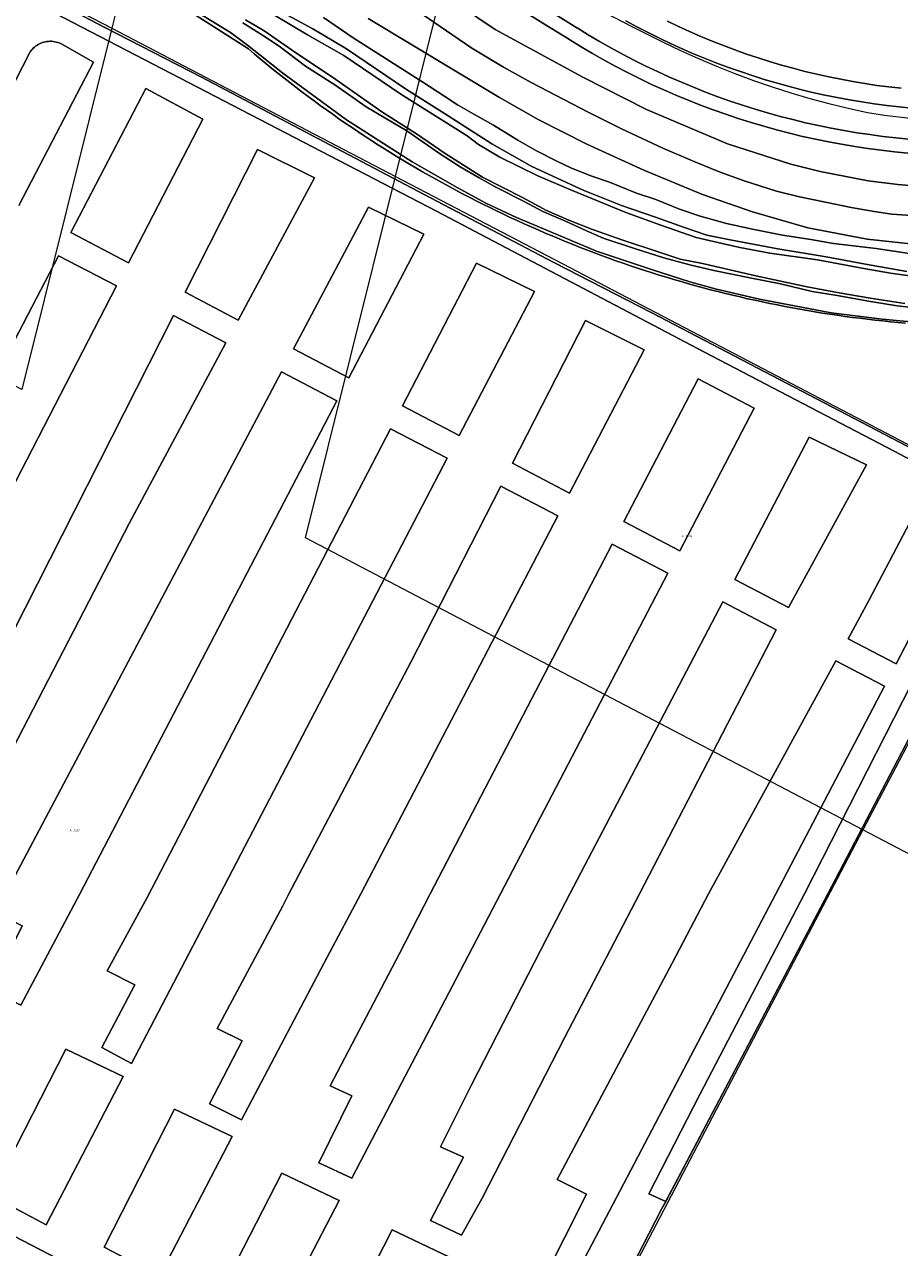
# Model space of a CAD drawing. Header units: metres. Extents: x 250001 to 257773, y 598992 to 609118.
# Tile 590 of 656: x 253006 to 253147, y 606443 to 606640. Entities that reach past the tile are written whole.
import ezdxf
from ezdxf.enums import TextEntityAlignment as Align
from ezdxf.lldxf.tags import DXFTag

# ---------------------------------------------------------------- set-up
doc = ezdxf.new("R2010")
doc.units = ezdxf.units.M
for name, color, linetype, lineweight in [('B-WE-GR-GRAS-GV', 252, 'Continuous', 13), ('B-WE-IE-TERREINAFSCHEIDING_KUNSTMATIG_HEKWERK-G', 252, 'IE-TERREINAFSCHEIDING-KUNSTMATIG', 18), ('B-WE-KG-GRENS_PERCEEL-G', 150, 'KG-PERCEEL', 18), ('B-WE-KG-GRENS_PERCEEL-S', 150, 'Continuous', 25), ('B-WE-OG-WATER-GV', 252, 'Continuous', 18), ('B-WE-OG-WATER_SLOOT-GV', 252, 'Continuous', 18), ('B-WE-VH-ONVERHARD-GV', 252, 'Continuous', 18), ('B-WE-VH-VERHARDING_GESLOTEN-GV', 252, 'Continuous', 18), ('B-WE-VH-VERHARDING_OPEN-GV', 252, 'Continuous', 18), ('X-XX-AL-REFERENTIE-G', 7, 'Continuous', 18)]:
    doc.layers.add(name, color=color, linetype=linetype, lineweight=lineweight)
doc.styles.add('NLCS-ISO', font='NLCS-ISO.ttf')
doc.styles.get("Standard").update_dxf_attribs({"font": 'NLCS-ISO.ttf'})
doc.linetypes.add('IE-TERREINAFSCHEIDING-KUNSTMATIG', pattern='A,4,[82,NLCS.shx,S=0.75,R=90,X=0,Y=0],4,-2', length=10)
tags = doc.linetypes.add('KG-PERCEEL', pattern='A,5.5,-2,["P",Standard,S=1.8,R=0,X=-0.5,Y=-0.9],-2,5.5,-2,[5,NLCS.SHX,S=0.75,R=0,X=0,Y=0],-2', length=19).pattern_tags.tags
tags[6] = DXFTag(74, 10)

# ---------------------------------------------------------------- blocks, each defined once
blk = doc.blocks.new('SKG-PERCEELNUMMER-SO')
at = {"style": 'NLCS-ISO', "oblique": 10, "flags": 1}
blk.add_attdef('GEMEENTECODE', text='', height=1.8, dxfattribs=at).set_placement((0, 2.55), align=Align.MIDDLE_CENTER)
at = {"style": 'NLCS-ISO', "oblique": 10}
blk.add_attdef('SECTIE', text='', height=1.8, dxfattribs=at).set_placement((-0.5, 0), align=Align.MIDDLE_RIGHT)
blk.add_attdef('PERCEELNUMMER', text='', height=1.8, dxfattribs=at).set_placement((0.5, 0), align=Align.MIDDLE_LEFT)
blk = doc.blocks.new('BS2021-132-Xref-KAD-20210617')
at = {"layer": 'B-WE-KG-GRENS_PERCEEL-G', "flags": 128}
for points in [[(253030.989, 606683.304), (253019.977, 606639.116)], [(253065.568, 606615.29), (253075.497, 606655.129)], [(253075.497, 606655.129), (253080.099, 606652.326), (253084.741, 606649.59), (253089.422, 606646.921), (253094.142, 606644.321), (253098.898, 606641.789), (253103.691, 606639.327), (253108.519, 606636.934)], [(252987.66, 606653.082), (252992.848, 606651.393), (252997.925, 606649.771), (253002.525, 606647.785), (253007.62, 606645.581), (253019.977, 606639.116)], [(253019.977, 606639.116), (253005.51, 606581.06), (252961.89, 606603.894)], [(253019.977, 606639.116), (253048.937, 606623.966), (253065.568, 606615.29)], [(253108.519, 606636.934), (253111.38, 606635.558), (253114.273, 606634.25), (253117.195, 606633.008), (253120.146, 606631.835), (253123.122, 606630.731), (253126.124, 606629.696), (253129.149, 606628.731), (253132.195, 606627.837), (253135.261, 606627.013), (253138.346, 606626.261), (253141.447, 606625.581)], [(253141.447, 606625.581), (253144.189, 606625.151), (253146.941, 606624.798), (253149.703, 606624.524), (253152.471, 606624.327), (253155.243, 606624.21), (253158.018, 606624.17), (253160.793, 606624.209), (253163.566, 606624.327), (253166.334, 606624.523), (253169.095, 606624.797), (253171.848, 606625.15), (253174.59, 606625.58), (253177.318, 606626.087)], [(253140.718, 606510.27), (253051.09, 606557.19), (253065.568, 606615.29)], [(253065.568, 606615.29), (253093.58, 606600.677), (253136.08, 606578.446), (253167.764, 606561.86), (253145.95, 606520.255), (253140.718, 606510.27)], [(253140.718, 606510.27), (253123.152, 606476.741), (253102.082, 606436.519), (253082.956, 606399.991), (253024.655, 606430.489), (252984.916, 606451.298), (252944.896, 606472.247), (252915.59, 606487.61), (252928.439, 606525.948), (252941.559, 606565.003), (252961.89, 606603.894)], [(253187.639, 606485.707), (253140.718, 606510.27)]]:
    blk.add_lwpolyline(points, dxfattribs=at)
at = {"layer": 'B-WE-KG-GRENS_PERCEEL-S', "xscale": 0.2, "yscale": 0.2, "zscale": 0.2}
for p, values in [((253111.993, 606557.51), {'PERCEELNUMMER': '3524', 'SECTIE': 'A'}), ((253013.59, 606510.194), {'PERCEELNUMMER': '3521', 'SECTIE': 'A'})]:
    blk.add_blockref('SKG-PERCEELNUMMER-SO', p, dxfattribs=at).add_auto_attribs(values)
blk = doc.blocks.new('BS2021-132-Xref-BGT-GRIJS-20210617-aangepast')
at = {"layer": 'B-WE-GR-GRAS-GV', "flags": 128}
for points in [[(253109.304, 606640.233), (253111.076, 606639.387), (253112.863, 606638.573), (253114.663, 606637.79), (253116.477, 606637.038), (253118.303, 606636.318), (253120.142, 606635.631), (253121.993, 606634.975), (253123.855, 606634.352), (253125.727, 606633.761), (253127.609, 606633.203), (253129.501, 606632.678), (253131.402, 606632.186), (253133.311, 606631.728), (253135.228, 606631.303), (253137.151, 606630.911), (253139.082, 606630.553), (253141.018, 606630.228), (253142.96, 606629.938), (253144.906, 606629.681), (253146.857, 606629.459)], [(253146.857, 606629.459), (253144.906, 606629.681), (253142.96, 606629.938), (253141.018, 606630.228), (253139.082, 606630.553), (253137.151, 606630.911), (253135.228, 606631.303), (253133.311, 606631.728), (253131.402, 606632.186), (253129.501, 606632.678), (253127.609, 606633.203), (253125.727, 606633.761), (253123.855, 606634.352), (253121.993, 606634.975), (253120.142, 606635.631), (253118.303, 606636.318), (253116.477, 606637.038), (253114.663, 606637.79), (253112.863, 606638.573), (253111.076, 606639.387), (253109.304, 606640.233)], [(253102.626, 606640.329), (253104.397, 606639.367), (253106.185, 606638.436), (253107.989, 606637.537), (253109.808, 606636.669), (253111.642, 606635.832), (253113.491, 606635.028), (253115.353, 606634.257), (253117.228, 606633.518), (253119.116, 606632.812), (253121.016, 606632.139), (253122.927, 606631.499), (253124.849, 606630.892), (253126.782, 606630.32), (253128.724, 606629.781), (253130.676, 606629.276), (253132.636, 606628.805), (253134.603, 606628.368), (253136.578, 606627.966), (253138.56, 606627.598), (253140.548, 606627.266), (253142.542, 606626.967), (253144.54, 606626.704), (253146.543, 606626.475), (253148.549, 606626.282)], [(253149.293, 606608.971), (253145.343, 606609.251), (253142.504, 606609.685), (253138.816, 606610.328), (253134.719, 606611.139), (253130.511, 606612.01), (253126.804, 606612.95), (253121.632, 606614.608), (253117.779, 606615.97), (253113.687, 606617.626), (253108.57, 606619.832), (253101.908, 606622.959), (253096.535, 606625.648), (253092.61, 606627.682), (253087.409, 606630.389), (253082.916, 606632.838), (253077.867, 606635.923), (253072.75, 606639.382), (253069.844, 606641.382)], [(253061.192, 606640.687), (253082.283, 606627.968), (253088.505, 606624.424), (253096.34, 606620.467), (253105.494, 606616.307), (253114.935, 606612.414), (253122.967, 606609.591), (253131.858, 606607.047), (253141.38, 606605.193), (253150.349, 606604.252), (253159.104, 606604.03), (253167.361, 606604.468), (253174.075, 606605.132), (253179.092, 606605.946), (253179.974, 606605.799), (253180.187, 606605.019), (253180.718, 606602.661), (253180.793, 606601.691), (253180.568, 606600.843), (253180.245, 606600.385), (253227.358, 606611.213), (253268.439, 606626.416)], [(253148.549, 606626.282), (253146.543, 606626.475), (253144.54, 606626.704), (253142.542, 606626.967), (253140.548, 606627.266), (253138.56, 606627.598), (253136.578, 606627.966), (253134.603, 606628.368), (253132.636, 606628.805), (253130.676, 606629.276), (253128.724, 606629.781), (253126.782, 606630.32), (253124.849, 606630.892), (253122.927, 606631.499), (253121.016, 606632.139), (253119.116, 606632.812), (253117.228, 606633.518), (253115.353, 606634.257), (253113.491, 606635.028), (253111.642, 606635.832), (253109.808, 606636.669), (253107.989, 606637.537), (253106.185, 606638.436), (253104.397, 606639.367), (253102.626, 606640.329)], [(253090.86, 606641.601), (253094.713, 606639.193), (253094.767, 606639.159), (253096.56, 606638.06), (253098.371, 606636.992), (253100.201, 606635.957), (253102.049, 606634.953), (253103.915, 606633.982), (253105.796, 606633.043), (253107.694, 606632.137), (253109.608, 606631.265), (253111.536, 606630.426), (253113.479, 606629.621), (253115.435, 606628.85), (253117.405, 606628.113), (253119.387, 606627.411), (253121.381, 606626.744), (253123.387, 606626.111), (253125.403, 606625.513), (253127.429, 606624.951), (253129.465, 606624.424), (253131.51, 606623.933), (253133.563, 606623.478), (253135.624, 606623.058), (253137.691, 606622.675), (253139.765, 606622.327), (253141.845, 606622.016), (253143.93, 606621.741), (253146.019, 606621.503), (253148.113, 606621.301)], [(253148.113, 606621.301), (253146.019, 606621.503), (253143.93, 606621.741), (253141.845, 606622.016), (253139.765, 606622.327), (253137.691, 606622.675), (253135.624, 606623.058), (253133.563, 606623.478), (253131.51, 606623.933), (253129.465, 606624.424), (253127.429, 606624.951), (253125.403, 606625.513), (253123.387, 606626.111), (253121.381, 606626.744), (253119.387, 606627.411), (253117.405, 606628.113), (253115.435, 606628.85), (253113.479, 606629.621), (253111.536, 606630.426), (253109.608, 606631.265), (253107.694, 606632.137), (253105.796, 606633.043), (253103.915, 606633.982), (253102.049, 606634.953), (253100.201, 606635.957), (253098.371, 606636.992), (253096.56, 606638.06), (253094.767, 606639.159), (253094.713, 606639.193), (253090.86, 606641.601)], [(253058.321, 606659.287), (253089.701, 606639.672), (253093.52, 606637.285), (253093.574, 606637.251), (253095.4, 606636.132), (253097.246, 606635.044), (253099.11, 606633.989), (253100.993, 606632.966), (253102.893, 606631.977), (253104.81, 606631.021), (253106.743, 606630.098), (253108.692, 606629.21), (253110.657, 606628.355), (253112.636, 606627.535), (253114.629, 606626.75), (253116.635, 606625.999), (253118.654, 606625.284), (253120.686, 606624.604), (253122.729, 606623.959), (253124.783, 606623.351), (253126.847, 606622.778), (253128.921, 606622.241), (253131.004, 606621.741), (253133.095, 606621.277), (253135.194, 606620.849), (253137.3, 606620.459), (253139.413, 606620.105), (253141.532, 606619.788), (253143.656, 606619.508), (253145.784, 606619.265), (253147.916, 606619.06)], [(253147.916, 606619.06), (253145.784, 606619.265), (253143.656, 606619.508), (253141.532, 606619.788), (253139.413, 606620.105), (253137.3, 606620.459), (253135.194, 606620.849), (253133.095, 606621.277), (253131.004, 606621.741), (253128.921, 606622.241), (253126.847, 606622.778), (253124.783, 606623.351), (253122.729, 606623.959), (253120.686, 606624.604), (253118.654, 606625.284), (253116.635, 606625.999), (253114.629, 606626.75), (253112.636, 606627.535), (253110.657, 606628.355), (253108.692, 606629.21), (253106.743, 606630.098), (253104.81, 606631.021), (253102.893, 606631.977), (253100.993, 606632.966), (253099.11, 606633.989), (253097.246, 606635.044), (253095.4, 606636.132), (253093.574, 606637.251), (253093.52, 606637.285), (253089.701, 606639.672), (253058.321, 606659.287)], [(253072.758, 606644.93), (253081.604, 606638.911), (253095.713, 606631.242), (253105.905, 606626.048), (253118.963, 606620.559), (253129.12, 606617.261), (253133.854, 606616.077), (253141.547, 606614.575), (253146.354, 606613.992), (253152.873, 606613.468), (253158.748, 606613.433), (253166.614, 606613.849), (253175.638, 606614.675), (253184.39, 606616.335), (253193.099, 606618.412), (253200.699, 606620.842), (253208.534, 606623.825), (253212.753, 606625.512), (253218.714, 606628.414), (253224.422, 606631.572), (253230.456, 606635.098), (253234.148, 606637.644), (253237.471, 606640.238)], [(253150.212, 606599.071), (253145.177, 606599.76), (253140.847, 606600.489), (253133.422, 606601.9), (253125.736, 606602.978), (253120.949, 606603.874), (253117.369, 606604.659), (253113.93, 606605.493), (253108.237, 606607.458), (253102.606, 606609.486), (253097.113, 606611.751), (253093.587, 606613.179), (253088.471, 606615.386), (253082.326, 606618.41), (253078.934, 606620.45), (253077.069, 606621.82), (253066.432, 606628.546), (253057.272, 606634.758), (253051.422, 606638.036), (253046.137, 606641.228)], [(253041.433, 606640.464), (253044.462, 606638.686), (253049.721, 606635.071), (253055.437, 606631.259), (253063.383, 606625.69), (253068.923, 606622.126), (253073.581, 606619.005), (253079.564, 606615.165), (253085.993, 606611.894), (253089.839, 606609.844), (253093.413, 606608.291), (253097.237, 606606.789), (253102.113, 606605.08), (253107.663, 606603.223), (253111.358, 606602.016), (253114.906, 606601.309), (253123.48, 606599.333), (253131.77, 606597.542), (253136.886, 606596.603), (253141.876, 606595.742), (253147.477, 606594.903)], [(253147.568, 606591.728), (253146.349, 606591.836), (253145.13, 606591.952), (253143.912, 606592.075), (253142.694, 606592.207), (253141.478, 606592.346), (253140.263, 606592.493), (253139.048, 606592.649), (253137.835, 606592.812), (253136.622, 606592.983), (253135.411, 606593.162), (253134.201, 606593.349), (253132.993, 606593.544), (253131.785, 606593.747), (253130.579, 606593.958), (253129.374, 606594.176), (253128.171, 606594.403), (253126.97, 606594.637), (253125.769, 606594.879), (253124.571, 606595.129), (253123.374, 606595.387), (253122.179, 606595.652), (253120.985, 606595.926), (253119.794, 606596.207), (253118.604, 606596.496), (253117.416, 606596.793), (253116.23, 606597.097), (253115.046, 606597.41), (253113.865, 606597.729), (253112.685, 606598.057), (253111.507, 606598.393), (253110.332, 606598.736), (253109.159, 606599.087), (253107.988, 606599.445), (253106.82, 606599.811), (253105.654, 606600.185), (253104.491, 606600.566), (253103.33, 606600.955), (253102.171, 606601.351), (253101.016, 606601.755), (253099.863, 606602.167), (253098.712, 606602.586), (253097.565, 606603.012), (253096.42, 606603.447), (253095.278, 606603.888), (253094.139, 606604.337), (253093.003, 606604.794), (253091.87, 606605.258), (253090.74, 606605.729), (253089.613, 606606.207), (253088.489, 606606.693), (253087.368, 606607.187), (253086.251, 606607.687), (253085.137, 606608.195), (253084.026, 606608.71), (253082.919, 606609.233), (253081.815, 606609.762), (253080.715, 606610.299), (253079.618, 606610.843), (253078.525, 606611.394), (253077.435, 606611.953), (253076.349, 606612.518), (253075.267, 606613.091), (253074.188, 606613.67), (253073.114, 606614.257), (253072.043, 606614.85), (253070.976, 606615.451), (253069.913, 606616.059), (253068.854, 606616.673), (253067.799, 606617.295), (253066.748, 606617.923), (253065.702, 606618.558), (253064.659, 606619.2), (253063.621, 606619.849), (253062.587, 606620.504), (253061.557, 606621.166), (253060.532, 606621.835), (253059.51, 606622.511), (253058.494, 606623.193), (253057.482, 606623.882), (253056.474, 606624.578), (253055.471, 606625.28), (253054.473, 606625.989), (253053.479, 606626.704), (253052.49, 606627.425), (253051.506, 606628.153), (253050.526, 606628.888), (253049.551, 606629.629), (253048.582, 606630.376), (253047.617, 606631.13), (253046.657, 606631.89), (253045.701, 606632.656), (253044.751, 606633.428), (253043.806, 606634.207), (253042.867, 606634.991), (253041.932, 606635.782), (253011.673, 606655.162)], [(253007.579, 606645.205), (253018.845, 606639.241), (253034.389, 606631.251), (253054.108, 606620.841), (253072.231, 606611.313), (253091.142, 606601.438), (253106.781, 606593.387), (253128.52, 606582.04), (253147.716, 606572.013), (253167.339, 606561.743), (253160.152, 606547.778), (253150.076, 606528.691), (253135.094, 606500), (253109.013, 606450.558), (253108.35, 606449.3), (253104.306, 606441.518)]]:
    blk.add_lwpolyline(points, dxfattribs=at)
at = {"layer": 'B-WE-IE-TERREINAFSCHEIDING_KUNSTMATIG_HEKWERK-G', "flags": 128}
for points in [[(253036.215, 606684.739), (253060.524, 606656.751), (253065.075, 606651.96), (253069.814, 606647.584), (253072.759, 606644.93), (253081.604, 606638.911), (253095.713, 606631.242), (253105.905, 606626.048), (253118.963, 606620.559), (253129.12, 606617.261), (253133.855, 606616.077), (253141.547, 606614.575), (253146.354, 606613.991), (253152.873, 606613.467), (253158.748, 606613.433), (253166.614, 606613.849), (253175.638, 606614.675), (253184.39, 606616.335), (253193.099, 606618.412), (253200.699, 606620.842), (253208.534, 606623.825), (253212.753, 606625.512), (253218.714, 606628.414), (253224.422, 606631.572), (253230.456, 606635.098), (253234.148, 606637.644), (253237.471, 606640.238), (253242.863, 606644.785), (253246.91, 606648.647), (253251.474, 606653.893), (253254.595, 606657.622), (253257.86, 606662.182), (253260.706, 606666.455), (253263.979, 606672.311), (253266.507, 606677.569), (253268.526, 606682.553), (253270.083, 606687.817), (253271.274, 606693.73), (253272.745, 606703.875), (253276.652, 606731.258), (253278.088, 606739.391), (253281.132, 606753.712), (253288.908, 606785.953), (253292.512, 606800.988), (253299.546, 606829.024), (253311.64, 606879.834), (253318.564, 606908.888), (253325.842, 606939.097), (253336.122, 606980.481), (253340.722, 607000)], [(253000, 606648.54), (253007.579, 606645.205), (253018.845, 606639.241), (253034.389, 606631.251), (253054.108, 606620.841), (253072.231, 606611.313), (253091.142, 606601.438), (253106.781, 606593.387), (253128.52, 606582.04), (253147.716, 606572.013), (253167.339, 606561.743), (253160.152, 606547.778), (253150.076, 606528.691), (253135.094, 606500)], [(253135.094, 606500), (253108.35, 606449.3), (253082.801, 606400.134), (253000, 606443.473)]]:
    blk.add_lwpolyline(points, dxfattribs=at)
at = {"layer": 'B-WE-OG-WATER-GV', "flags": 128}
for points in [[(253033.66, 606641.683), (253039.07, 606638.454), (253041.757, 606636.405), (253043.813, 606634.787), (253047.482, 606631.92), (253057.706, 606624.406), (253068.266, 606617.632), (253075.474, 606613.509), (253080.108, 606611.015), (253085.038, 606608.696), (253090.359, 606606.429), (253097.898, 606603.313), (253106.909, 606600.262), (253112.867, 606598.363), (253117.203, 606597.196), (253124.067, 606595.559), (253135.603, 606593.354), (253143.79, 606592.344), (253151.267, 606591.67)], [(253149.527, 606594.126), (253146.218, 606594.523), (253141.935, 606595.205), (253136.584, 606596.172), (253132.567, 606596.811), (253127.478, 606598.032), (253122.518, 606599.019), (253116.757, 606600.185), (253112.893, 606601.091), (253108.699, 606602.214), (253103.982, 606603.736), (253098.982, 606605.381), (253096.195, 606606.63), (253092.92, 606608.093), (253089.252, 606609.644), (253086.257, 606611.267), (253081.687, 606613.559), (253079.022, 606615.076), (253075.962, 606616.838), (253072.631, 606618.989), (253067.388, 606622.604), (253060.856, 606626.499), (253055.802, 606630.022), (253051.098, 606633.017), (253047.067, 606636.067), (253044.762, 606637.62), (253041.037, 606640.001)], [(253046.932, 606641.891), (253052.26, 606639.045), (253057.672, 606635.808), (253067.194, 606629.397), (253074.028, 606625.019), (253081.052, 606620.534), (253087.471, 606616.872), (253095.754, 606613.092), (253101.907, 606610.647), (253107.396, 606608.774), (253111.894, 606607.155), (253115.621, 606605.886), (253119.64, 606605.059), (253127.017, 606603.648), (253134.799, 606602.382), (253141.125, 606601.193), (253147.763, 606600.038)], [(253148.511, 606602.835), (253142.832, 606603.704), (253136.01, 606604.511), (253132.322, 606605.17), (253127.813, 606605.878), (253122.979, 606606.804), (253118.802, 606607.739), (253114.528, 606608.938), (253111.257, 606610.025), (253107.433, 606611.574), (253104.303, 606612.631), (253099.976, 606614.363), (253097.114, 606615.345), (253093.887, 606616.651), (253091.525, 606617.734), (253088.247, 606619.4), (253085.235, 606621.116), (253081.337, 606623.526), (253078.168, 606625.303), (253075.55, 606626.82), (253073.339, 606628.265), (253069.977, 606630.462), (253058.755, 606637.588), (253053.985, 606640.848)]]:
    blk.add_lwpolyline(points, dxfattribs=at)
at = {"layer": 'B-WE-OG-WATER_SLOOT-GV', "flags": 128}
for points in [[(253011.673, 606655.162), (253041.932, 606635.782), (253042.867, 606634.991), (253043.806, 606634.207), (253044.751, 606633.428), (253045.701, 606632.656), (253046.657, 606631.89), (253047.617, 606631.13), (253048.582, 606630.376), (253049.551, 606629.629), (253050.526, 606628.888), (253051.506, 606628.153), (253052.49, 606627.425), (253053.479, 606626.704), (253054.473, 606625.989), (253055.471, 606625.28), (253056.474, 606624.578), (253057.482, 606623.882), (253058.494, 606623.193), (253059.51, 606622.511), (253060.532, 606621.835), (253061.557, 606621.166), (253062.587, 606620.504), (253063.621, 606619.849), (253064.659, 606619.2), (253065.702, 606618.558), (253066.748, 606617.923), (253067.799, 606617.295), (253068.854, 606616.673), (253069.913, 606616.059), (253070.976, 606615.451), (253072.043, 606614.85), (253073.114, 606614.257), (253074.188, 606613.67), (253075.267, 606613.091), (253076.349, 606612.518), (253077.435, 606611.953), (253078.525, 606611.394), (253079.618, 606610.843), (253080.715, 606610.299), (253081.815, 606609.762), (253082.919, 606609.233), (253084.026, 606608.71), (253085.137, 606608.195), (253086.251, 606607.687), (253087.368, 606607.187), (253088.489, 606606.693), (253089.613, 606606.207), (253090.74, 606605.729), (253091.87, 606605.258), (253093.003, 606604.794), (253094.139, 606604.337), (253095.278, 606603.888), (253096.42, 606603.447), (253097.565, 606603.012), (253098.712, 606602.586), (253099.863, 606602.167), (253101.016, 606601.755), (253102.171, 606601.351), (253103.33, 606600.955), (253104.491, 606600.566), (253105.654, 606600.185), (253106.82, 606599.811), (253107.988, 606599.445), (253109.159, 606599.087), (253110.332, 606598.736), (253111.507, 606598.393), (253112.685, 606598.057), (253113.865, 606597.729), (253115.046, 606597.41), (253116.23, 606597.097), (253117.416, 606596.793), (253118.604, 606596.496), (253119.794, 606596.207), (253120.985, 606595.926), (253122.179, 606595.652), (253123.374, 606595.387), (253124.571, 606595.129), (253125.769, 606594.879), (253126.97, 606594.637), (253128.171, 606594.403), (253129.374, 606594.176), (253130.579, 606593.958), (253131.785, 606593.747), (253132.993, 606593.544), (253134.201, 606593.349), (253135.411, 606593.162), (253136.622, 606592.983), (253137.835, 606592.812), (253139.048, 606592.649), (253140.263, 606592.493), (253141.478, 606592.346), (253142.694, 606592.207), (253143.912, 606592.075), (253145.13, 606591.952), (253146.349, 606591.836), (253147.568, 606591.728)], [(253147.477, 606594.903), (253141.876, 606595.742), (253136.886, 606596.603), (253131.77, 606597.542), (253123.48, 606599.333), (253114.906, 606601.309), (253111.358, 606602.016), (253107.663, 606603.223), (253102.113, 606605.08), (253097.237, 606606.789), (253093.413, 606608.291), (253089.839, 606609.844), (253085.993, 606611.894), (253079.564, 606615.165), (253073.581, 606619.005), (253068.923, 606622.126), (253063.383, 606625.69), (253055.437, 606631.259), (253049.721, 606635.071), (253044.462, 606638.686), (253041.433, 606640.464)], [(253046.137, 606641.228), (253051.422, 606638.036), (253057.272, 606634.758), (253066.432, 606628.546), (253077.069, 606621.82), (253078.934, 606620.45), (253082.326, 606618.41), (253088.471, 606615.386), (253093.587, 606613.179), (253097.113, 606611.751), (253102.606, 606609.486), (253108.237, 606607.458), (253113.93, 606605.493), (253117.369, 606604.659), (253120.949, 606603.874), (253125.736, 606602.978), (253133.422, 606601.9), (253140.847, 606600.489), (253145.177, 606599.76), (253150.212, 606599.071)], [(253150.349, 606604.252), (253141.38, 606605.193), (253131.858, 606607.047), (253122.967, 606609.591), (253114.935, 606612.414), (253105.494, 606616.307), (253096.34, 606620.467), (253088.505, 606624.424), (253082.283, 606627.968), (253061.192, 606640.687)], [(253053.985, 606640.848), (253058.755, 606637.588), (253069.977, 606630.462), (253073.339, 606628.265), (253075.55, 606626.82), (253078.168, 606625.303), (253081.337, 606623.526), (253085.235, 606621.116), (253088.247, 606619.4), (253091.525, 606617.734), (253093.887, 606616.651), (253097.114, 606615.345), (253099.976, 606614.363), (253104.303, 606612.631), (253107.433, 606611.574), (253111.257, 606610.025), (253114.528, 606608.938), (253118.802, 606607.739), (253122.979, 606606.804), (253127.813, 606605.878), (253132.322, 606605.17), (253136.01, 606604.511), (253142.832, 606603.704), (253148.511, 606602.835)], [(253147.763, 606600.038), (253141.125, 606601.193), (253134.799, 606602.382), (253127.017, 606603.648), (253119.64, 606605.059), (253115.621, 606605.886), (253111.894, 606607.155), (253107.396, 606608.774), (253101.907, 606610.647), (253095.754, 606613.092), (253087.471, 606616.872), (253081.052, 606620.534), (253074.028, 606625.019), (253067.194, 606629.397), (253057.672, 606635.808), (253052.26, 606639.045), (253046.932, 606641.891)], [(253041.037, 606640.001), (253044.762, 606637.62), (253047.067, 606636.067), (253051.098, 606633.017), (253055.802, 606630.022), (253060.856, 606626.499), (253067.388, 606622.604), (253072.631, 606618.989), (253075.962, 606616.838), (253079.022, 606615.076), (253081.687, 606613.559), (253086.257, 606611.267), (253089.252, 606609.644), (253092.92, 606608.093), (253096.195, 606606.63), (253098.982, 606605.381), (253103.982, 606603.736), (253108.699, 606602.214), (253112.893, 606601.091), (253116.757, 606600.185), (253122.518, 606599.019), (253127.478, 606598.032), (253132.567, 606596.811), (253136.584, 606596.172), (253141.935, 606595.205), (253146.218, 606594.523), (253149.527, 606594.126)], [(253151.267, 606591.67), (253143.79, 606592.344), (253135.603, 606593.354), (253124.067, 606595.559), (253117.203, 606597.196), (253112.867, 606598.363), (253106.909, 606600.262), (253097.898, 606603.313), (253090.359, 606606.429), (253085.038, 606608.696), (253080.108, 606611.015), (253075.474, 606613.509), (253068.266, 606617.632), (253057.706, 606624.406), (253047.482, 606631.92), (253043.813, 606634.787), (253041.757, 606636.405), (253039.07, 606638.454), (253033.66, 606641.683)]]:
    blk.add_lwpolyline(points, dxfattribs=at)
at = {"layer": 'B-WE-VH-ONVERHARD-GV', "flags": 128}
for points in [[(253006.666, 606643.741), (253072.141, 606609.699), (253115.257, 606587.041), (253145.766, 606571.131), (253162.972, 606562.026), (253131.321, 606500), (253114.525, 606467.745), (253106.279, 606451.778), (253109.013, 606450.558), (253135.094, 606500), (253150.076, 606528.691), (253160.152, 606547.778), (253167.339, 606561.743), (253147.716, 606572.013), (253128.52, 606582.04), (253106.781, 606593.387), (253091.142, 606601.438), (253072.231, 606611.313), (253054.108, 606620.841), (253034.389, 606631.251), (253018.845, 606639.241), (253007.579, 606645.205)], [(253004.998, 606610.653), (253017.032, 606633.685), (253012.043, 606636.489), (253011.959, 606636.537), (253011.735, 606636.65), (253011.505, 606636.749), (253011.269, 606636.833), (253011.028, 606636.902), (253010.783, 606636.955), (253010.536, 606636.992), (253010.286, 606637.014), (253010.036, 606637.019), (253009.785, 606637.009), (253009.536, 606636.983), (253009.289, 606636.94), (253009.046, 606636.883), (253008.806, 606636.809), (253008.572, 606636.721), (253008.344, 606636.618), (253008.122, 606636.5), (253007.909, 606636.369), (253007.705, 606636.224), (253007.51, 606636.066), (253007.326, 606635.896), (253007.153, 606635.716), (253006.992, 606635.524), (253006.843, 606635.322), (253006.707, 606635.111), (253000, 606622.039)], [(253043.052, 606424.845), (253000, 606447.173)], [(253150.483, 606563.868), (253141.683, 606547.12), (253138.331, 606541), (253146.045, 606536.97), (253156.649, 606557.256)]]:
    blk.add_lwpolyline(points, dxfattribs=at)
for points in [[(253034.621, 606624.516), (253025.421, 606629.442), (253013.356, 606606.287), (253022.67, 606601.422)], [(253052.528, 606615.075), (253043.403, 606619.653), (253031.754, 606596.676), (253040.286, 606592.218)], [(253070.15, 606606.046), (253061.238, 606610.35), (253049.184, 606587.57), (253058.081, 606582.922)], [(253020.742, 606597.697), (253011.413, 606602.558), (253000, 606580.654), (252960.867, 606505.501), (252969.935, 606500.747), (253000, 606557.616)], [(253087.897, 606596.793), (253078.616, 606601.352), (253066.698, 606578.421), (253075.813, 606573.659)], [(253038.317, 606588.541), (253029.862, 606592.945), (253002.047, 606538.082), (253000, 606534.2), (252980.652, 606500), (252978.527, 606496.213), (252987.505, 606491.534), (252992.168, 606500), (253000, 606515.575), (253022.773, 606559.52)], [(253105.55, 606587.435), (253096.11, 606592.147), (253084.363, 606569.193), (253093.549, 606564.394)], [(253056.16, 606579.243), (253047.238, 606583.892), (253002.847, 606500), (253001.185, 606497.047), (253005.538, 606494.88), (253000.423, 606484.596), (253005.358, 606482.109), (253014.8, 606500)], [(253123.247, 606578.059), (253114.225, 606582.744), (253102.294, 606559.826), (253111.265, 606555.139)], [(253073.902, 606569.999), (253064.789, 606574.747), (253025.632, 606499.401), (253019.235, 606487.615), (253023.638, 606485.4), (253018.373, 606475.278), (253023.111, 606472.722), (253028.633, 606483.26), (253037.374, 606500), (253057.272, 606538.162)], [(253141.288, 606568.933), (253132.096, 606573.371), (253120.106, 606550.52), (253128.747, 606546.006)], [(253091.652, 606560.75), (253082.486, 606565.526), (253068.014, 606537.247), (253048.413, 606500), (253047.46, 606498.092), (253036.887, 606478.342), (253040.907, 606476.383), (253035.658, 606466.246), (253040.825, 606463.681), (253054.601, 606489.843), (253060.01, 606500)], [(253109.372, 606551.517), (253100.402, 606556.191), (253071.149, 606500), (253066.239, 606490.386), (253055.065, 606469.16), (253058.552, 606467.522), (253053.265, 606456.757), (253058.545, 606454.293), (253061.209, 606459.461), (253074.711, 606485.224), (253082.439, 606500)], [(253126.798, 606542.438), (253118.212, 606546.911), (253093.597, 606500), (253089.951, 606492.961), (253077.781, 606469.296), (253072.793, 606459.327), (253076.495, 606457.66), (253071.181, 606447.472), (253076.179, 606445.151), (253079.495, 606451.075), (253092.718, 606476.833), (253104.798, 606500)], [(253144.172, 606533.385), (253136.384, 606537.443), (253115.88, 606500), (253110.06, 606488.855), (253091.553, 606454.063), (253096.304, 606451.721), (253089.21, 606437.714), (253093.175, 606436.067), (253110.205, 606468.529), (253126.722, 606500)], [(253021.778, 606470.641), (253012.551, 606475.035), (253000.501, 606451.515), (253009.415, 606446.815)], [(253030.065, 606465.391), (253018.735, 606443.236), (253027.648, 606438.536), (253039.292, 606460.997)], [(253056.499, 606450.727), (253047.272, 606455.122), (253035.942, 606432.967), (253044.856, 606428.266)], [(253074.264, 606441.587), (253065.037, 606445.982), (253053.708, 606423.827), (253062.621, 606419.127)]]:
    blk.add_lwpolyline(points, close=True, dxfattribs=at)
at = {"layer": 'B-WE-VH-VERHARDING_GESLOTEN-GV', "flags": 128}
for points in [[(253237.471, 606640.238), (253234.148, 606637.644), (253230.456, 606635.098), (253224.422, 606631.572), (253218.714, 606628.414), (253212.753, 606625.512), (253208.534, 606623.825), (253200.699, 606620.842), (253193.099, 606618.412), (253184.39, 606616.335), (253175.638, 606614.675), (253166.614, 606613.849), (253158.748, 606613.433), (253152.873, 606613.468), (253146.354, 606613.992), (253141.547, 606614.575), (253133.854, 606616.077), (253129.12, 606617.261), (253118.963, 606620.559), (253105.905, 606626.048), (253095.713, 606631.242), (253081.604, 606638.911), (253072.758, 606644.93)], [(253069.844, 606641.382), (253072.75, 606639.382), (253077.867, 606635.923), (253082.916, 606632.838), (253087.409, 606630.389), (253092.61, 606627.682), (253096.535, 606625.648), (253101.908, 606622.959), (253108.57, 606619.832), (253113.687, 606617.626), (253117.779, 606615.97), (253121.632, 606614.608), (253126.804, 606612.95), (253130.511, 606612.01), (253134.719, 606611.139), (253138.816, 606610.328), (253142.504, 606609.685), (253145.343, 606609.251), (253149.293, 606608.971)]]:
    blk.add_lwpolyline(points, dxfattribs=at)
at = {"layer": 'B-WE-VH-VERHARDING_OPEN-GV', "flags": 128}
for points in [[(253000, 606447.173), (253043.052, 606424.845)], [(253104.306, 606441.518), (253108.35, 606449.3), (253109.013, 606450.558), (253106.279, 606451.778), (253114.525, 606467.745), (253131.321, 606500), (253162.972, 606562.026), (253145.766, 606571.131), (253115.257, 606587.041), (253072.141, 606609.699), (253006.666, 606643.741)], [(253000, 606622.039), (253006.707, 606635.111), (253006.843, 606635.322), (253006.992, 606635.524), (253007.153, 606635.716), (253007.326, 606635.896), (253007.51, 606636.066), (253007.705, 606636.224), (253007.909, 606636.369), (253008.122, 606636.5), (253008.344, 606636.618), (253008.572, 606636.721), (253008.806, 606636.809), (253009.046, 606636.883), (253009.289, 606636.94), (253009.536, 606636.983), (253009.785, 606637.009), (253010.036, 606637.019), (253010.286, 606637.014), (253010.536, 606636.992), (253010.783, 606636.955), (253011.028, 606636.902), (253011.269, 606636.833), (253011.505, 606636.749), (253011.735, 606636.65), (253011.959, 606636.537), (253012.043, 606636.489), (253017.032, 606633.685), (253004.998, 606610.653)], [(253156.649, 606557.256), (253146.045, 606536.97), (253138.331, 606541), (253141.683, 606547.12), (253150.483, 606563.868)]]:
    blk.add_lwpolyline(points, dxfattribs=at)
for points in [[(253013.356, 606606.287), (253025.421, 606629.442), (253034.621, 606624.516), (253022.67, 606601.422)], [(253040.286, 606592.218), (253031.754, 606596.676), (253043.403, 606619.653), (253052.528, 606615.075)], [(253049.184, 606587.57), (253061.238, 606610.35), (253070.15, 606606.046), (253058.081, 606582.922)], [(253011.413, 606602.558), (253020.742, 606597.697), (253000, 606557.616), (252969.935, 606500.747), (252960.867, 606505.501), (253000, 606580.654)], [(253066.698, 606578.421), (253078.616, 606601.352), (253087.897, 606596.793), (253075.813, 606573.659)], [(253002.047, 606538.082), (253029.862, 606592.945), (253038.317, 606588.541), (253022.773, 606559.52), (253000, 606515.575), (252992.168, 606500), (252987.505, 606491.534), (252978.527, 606496.213), (252980.652, 606500), (253000, 606534.2)], [(253084.363, 606569.193), (253096.11, 606592.147), (253105.55, 606587.435), (253093.549, 606564.394)], [(253002.847, 606500), (253047.238, 606583.892), (253056.16, 606579.243), (253014.8, 606500), (253005.358, 606482.109), (253000.423, 606484.596), (253005.538, 606494.88), (253001.185, 606497.047)], [(253102.294, 606559.826), (253114.225, 606582.744), (253123.247, 606578.059), (253111.265, 606555.139)], [(253025.632, 606499.401), (253064.789, 606574.747), (253073.902, 606569.999), (253057.272, 606538.162), (253037.374, 606500), (253028.633, 606483.26), (253023.111, 606472.722), (253018.373, 606475.278), (253023.638, 606485.4), (253019.235, 606487.615)], [(253120.106, 606550.52), (253132.096, 606573.371), (253141.288, 606568.933), (253128.747, 606546.006)], [(253068.014, 606537.247), (253082.486, 606565.526), (253091.652, 606560.75), (253060.01, 606500), (253054.601, 606489.843), (253040.825, 606463.681), (253035.658, 606466.246), (253040.907, 606476.383), (253036.887, 606478.342), (253047.46, 606498.092), (253048.413, 606500)], [(253071.149, 606500), (253100.402, 606556.191), (253109.372, 606551.517), (253082.439, 606500), (253074.711, 606485.224), (253061.209, 606459.461), (253058.545, 606454.293), (253053.265, 606456.757), (253058.552, 606467.522), (253055.065, 606469.16), (253066.239, 606490.386)], [(253093.597, 606500), (253118.212, 606546.911), (253126.798, 606542.438), (253104.798, 606500), (253092.718, 606476.833), (253079.495, 606451.075), (253076.179, 606445.151), (253071.181, 606447.472), (253076.495, 606457.66), (253072.793, 606459.327), (253077.781, 606469.296), (253089.951, 606492.961)], [(253136.384, 606537.443), (253144.172, 606533.385), (253126.722, 606500), (253110.205, 606468.529), (253093.175, 606436.067), (253089.21, 606437.714), (253096.304, 606451.721), (253091.553, 606454.063), (253110.06, 606488.855), (253115.88, 606500)], [(253009.415, 606446.815), (253000.501, 606451.515), (253012.551, 606475.035), (253021.778, 606470.641)], [(253039.292, 606460.997), (253027.648, 606438.536), (253018.735, 606443.236), (253030.065, 606465.391)], [(253044.856, 606428.266), (253035.942, 606432.967), (253047.272, 606455.122), (253056.499, 606450.727)], [(253062.621, 606419.127), (253053.708, 606423.827), (253065.037, 606445.982), (253074.264, 606441.587)]]:
    blk.add_lwpolyline(points, close=True, dxfattribs=at)

msp = doc.modelspace()

# ---------------------------------------------------------------- block references
at = {"layer": 'X-XX-AL-REFERENTIE-G'}
for name in ['BS2021-132-Xref-BGT-GRIJS-20210617-aangepast', 'BS2021-132-Xref-KAD-20210617']:
    msp.add_blockref(name, (0, 0), dxfattribs=at)

doc.saveas('drawing.dxf')
